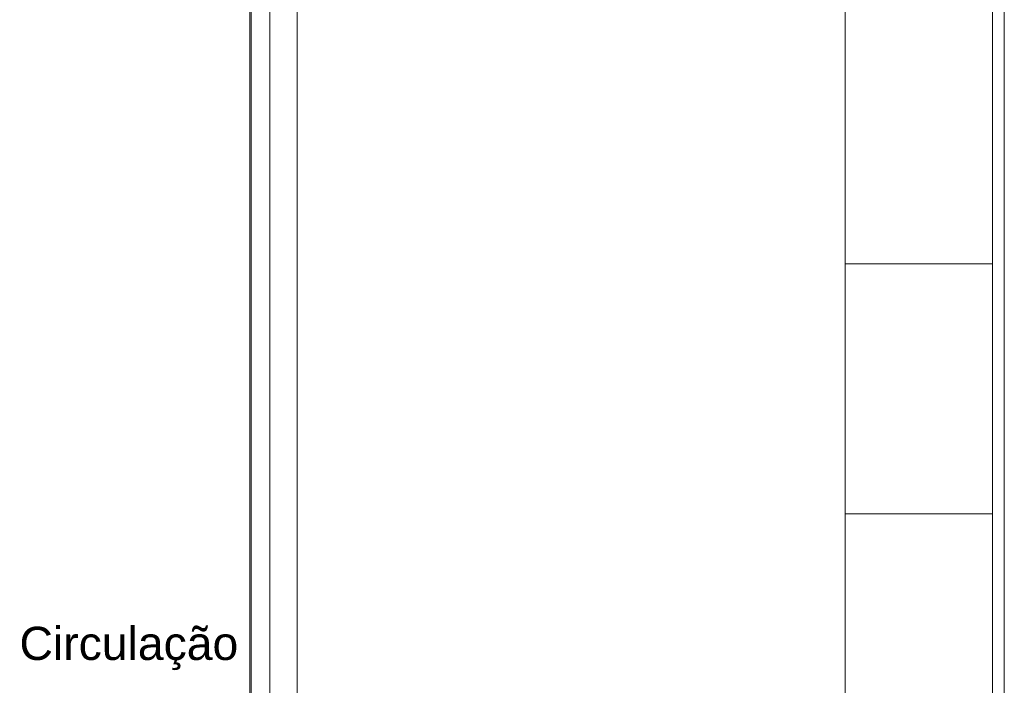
# Model space of a CAD drawing. Header units: millimetres. Extents: x -261 to 187, y -214 to 106.
# Tile 1022 of 1056: x -191.89 to -188.54, y 7.78 to 10.04. Entities that reach past the tile are written whole.
import ezdxf

# ---------------------------------------------------------------- set-up
doc = ezdxf.new("R2010")
doc.units = ezdxf.units.MM
doc.header["$LTSCALE"] = 0.005
doc.header["$MEASUREMENT"] = 0
doc.linetypes.add('NULL', pattern=[0])
for name, color, linetype, lineweight in [('Ambiente-Textos', 9, 'Continuous', 5), ('IFC-Elemento de mobília-Contorno', 9, 'Continuous', 5), ('IFC-Laje-Contorno', 9, 'Continuous', 5), ('IFC-Parede padrão-Contorno', 9, 'Continuous', 5), ('IFC-Parede-Contorno', 9, 'Continuous', 5), ('IFC-Viga-Contorno', 9, 'Continuous', 5)]:
    doc.layers.add(name, color=color, linetype=linetype, lineweight=lineweight)
doc.styles.add('Arial', font='arial.ttf')

msp = doc.modelspace()

# ---------------------------------------------------------------- linework, layer by layer
at = {"layer": 'IFC-Elemento de mobília-Contorno', "lineweight": 5}
for p, q in [((-191.099, 8.4506), (-191.099, 14.0751)), ((-191.0347, 7.3619), (-191.0347, 12.9863)), ((-191.099, 7.3619), (-191.099, 8.4506))]:
    msp.add_line(p, q, dxfattribs=at)
at = {"layer": 'IFC-Laje-Contorno', "lineweight": 5}
msp.add_line((-188.5781, 7.0478), (-188.5781, 10.6246), dxfattribs=at)
at = {"layer": 'IFC-Parede padrão-Contorno', "lineweight": 5}
for p, q in [((-191.1029, 7.3619), (-191.1029, 14.0747)), ((-190.9426, 7.3619), (-190.9426, 14.0747)), ((-189.0793, 9.2354), (-189.0793, 12.7371)), ((-188.5784, 9.2354), (-188.5784, 12.7371)), ((-189.0793, 9.2089), (-189.0793, 9.2354)), ((-188.5784, 9.2089), (-188.5784, 9.2354)), ((-188.5784, 8.3593), (-188.5784, 8.4339)), ((-189.0793, 8.3593), (-188.7573, 8.3593)), ((-189.0793, 7.7187), (-189.0793, 8.3593)), ((-188.5784, 7.7187), (-188.5784, 8.3593))]:
    msp.add_line(p, q, dxfattribs=at)
at = {"layer": 'IFC-Parede-Contorno', "lineweight": 5}
for p, q in [((-189.0793, 8.4356), (-189.0793, 9.2089)), ((-189.0793, 9.2089), (-188.5795, 9.2089)), ((-188.5795, 9.2089), (-188.5784, 9.2089)), ((-188.5784, 8.4356), (-188.5784, 9.2089)), ((-189.0793, 8.4338), (-189.0793, 8.4356)), ((-188.5784, 8.4338), (-188.5784, 8.4356)), ((-189.0793, 8.3593), (-189.0793, 8.4338)), ((-188.5784, 8.3593), (-188.5784, 8.4338)), ((-188.7573, 8.3593), (-188.5784, 8.3593))]:
    msp.add_line(p, q, dxfattribs=at)
at = {"layer": 'IFC-Viga-Contorno', "lineweight": 5}
msp.add_line((-188.5383, 7.0478), (-188.5383, 10.6246), dxfattribs=at)

# ---------------------------------------------------------------- texts
at = {"layer": 'Ambiente-Textos', "linetype": 'NULL', "lineweight": 5, "insert": (-191.5144, 7.8285), "char_height": 0.11271, "width": 1.517684, "attachment_point": 8, "line_spacing_factor": 0.9, "style": 'Arial'}
msp.add_mtext('Circulação', dxfattribs=at)

doc.saveas('drawing.dxf')
